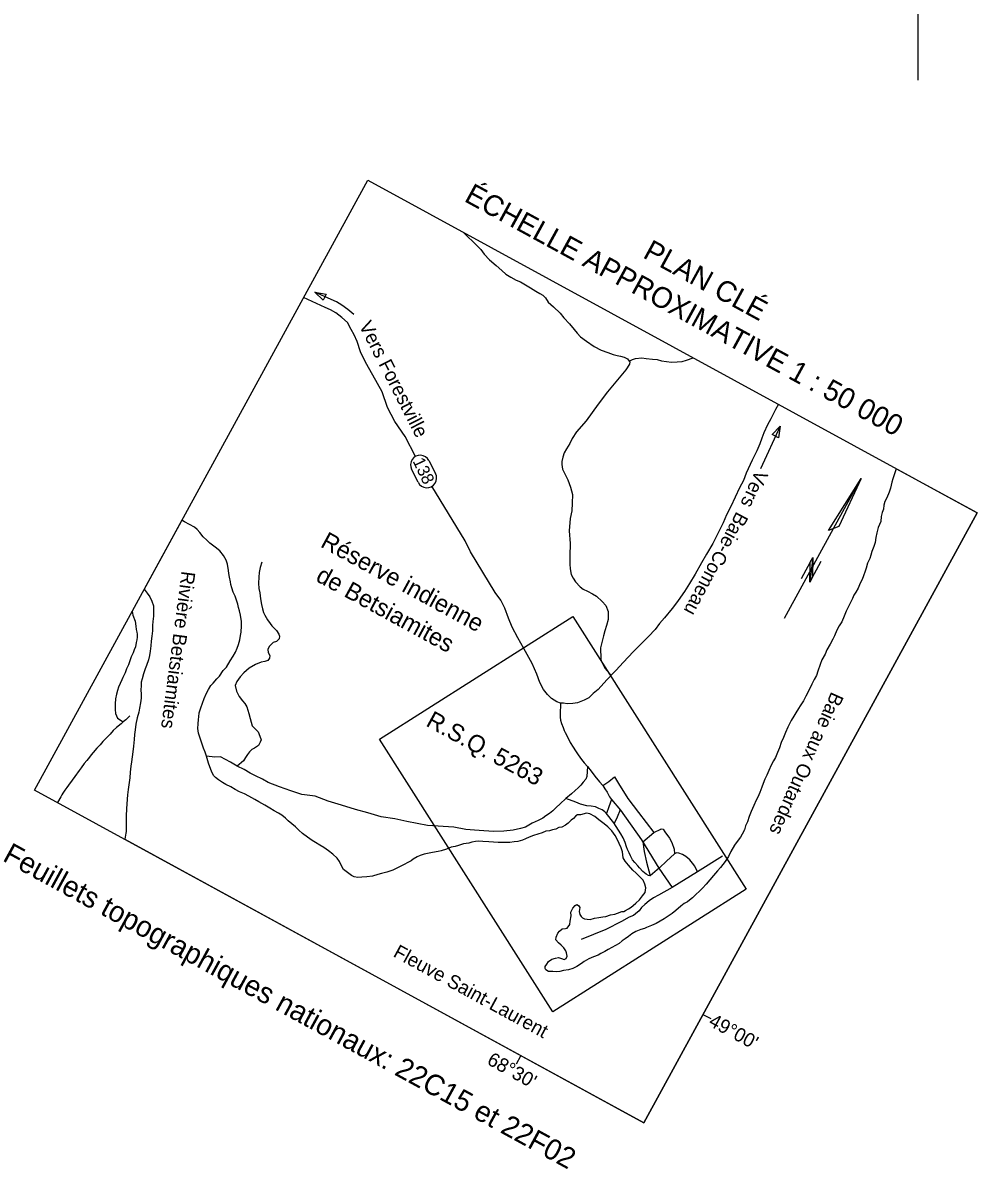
# Model space of a CAD drawing. Extents: x 219136 to 222520, y 5421589 to 5424530.
# Drawn here: x 221740.3 to 222015.8, y 5422391 to 5422722 of the extents above; entities that cross this region are included whole.
import ezdxf

# ---------------------------------------------------------------- set-up
doc = ezdxf.new("R2010")
doc.units = 0
doc.layers.add('Level 63', color=7, linetype='Continuous')

msp = doc.modelspace()

# ---------------------------------------------------------------- linework, layer by layer
at = {"layer": 'Level 63'}
for p, q in [((221936.65, 5422435.67), (221938.93, 5422434.43)), ((221882.86, 5422421.43), (221884.1, 5422423.72))]:
    msp.add_line(p, q, dxfattribs=at)
for points in [[(221998.83, 5422705.49), (221998.83, 5422811.49), (221994.83, 5422769.49), (222002.84, 5422775.51), (221998.83, 5422811.49)], [(221867.44, 5422661.57), (221871.6, 5422657.48), (221872.55, 5422656.53), (221873.44, 5422655.2), (221875.05, 5422653.52), (221876.96, 5422651.95), (221878.62, 5422650.53), (221879.78, 5422649.46), (221881.15, 5422648.55), (221882.71, 5422647.66), (221883.96, 5422647.22), (221885.43, 5422646.38), (221886.88, 5422645.48), (221888.44, 5422644.52), (221889.53, 5422643.89), (221890.43, 5422643.38), (221891.19, 5422642.59), (221891.98, 5422641.38), (221893.47, 5422640), (221895.42, 5422638.17), (221896.51, 5422636.79), (221898.1, 5422635.06), (221899.47, 5422633.46), (221900.38, 5422632.35), (221901.31, 5422631.29), (221903.07, 5422630.05), (221905.23, 5422628.51), (221907.23, 5422627.48), (221909.21, 5422626.8), (221910.74, 5422626.27), (221911.84, 5422625.98), (221912.89, 5422625.78), (221913.89, 5422625.5), (221914.87, 5422624.93), (221915.38, 5422624.28), (221915.54, 5422624.08), (221915.47, 5422623.47), (221914.43, 5422621.81), (221909.05, 5422615.45), (221906.43, 5422611.91), (221902.9, 5422607.09), (221900.15, 5422603.92), (221898.86, 5422601.94), (221898.22, 5422600.57), (221897.26, 5422599.03), (221896.61, 5422597.84), (221896.23, 5422596.6), (221895.93, 5422595.32), (221895.86, 5422594.42), (221896.14, 5422593.11), (221896.78, 5422591.75), (221897.6, 5422590), (221898.4, 5422587.92), (221898.97, 5422585.84), (221898.9, 5422583.27), (221898.81, 5422581.07), (221898.35, 5422578.83), (221897.98, 5422575.34), (221898.3, 5422571.66), (221898.19, 5422568.07), (221898.25, 5422565.71), (221898.35, 5422564.31), (221898.58, 5422562.73), (221899.15, 5422561.64), (221899.9, 5422560.57), (221901.16, 5422559.16), (221902.1, 5422558.5), (221903.32, 5422557.91), (221904.75, 5422557.09), (221905.87, 5422556.44), (221907.56, 5422554.89), (221908.62, 5422553.75), (221909.29, 5422552.03), (221909.33, 5422549.74), (221908.79, 5422547.96), (221908.37, 5422546.46), (221907.98, 5422545.01), (221907.03, 5422541.54), (221907.21, 5422538.31)], [(221853.69, 5422596.8), (221850.64, 5422602.5), (221847.74, 5422606.9), (221845.53, 5422610.9), (221844.06, 5422615.47), (221841.38, 5422620.26), (221839.2, 5422624.03), (221837.8, 5422627.03), (221836.79, 5422629.94), (221835.98, 5422631.92), (221835.07, 5422633.49), (221834.04, 5422635.47), (221832.35, 5422636.92), (221830.63, 5422638.25), (221829.12, 5422639.12), (221827.55, 5422639.8), (221821.36, 5422642.65)], [(221835.81, 5422637.74), (221834.12, 5422639.19), (221832.4, 5422640.52), (221830.89, 5422641.39), (221829.32, 5422642.07), (221824.55, 5422644.27)], [(221915.38, 5422624.28), (221916.27, 5422624.76), (221917.2, 5422625.04), (221918.97, 5422625.29), (221920.22, 5422625.04), (221922.09, 5422624.89), (221923.45, 5422624.74), (221924.71, 5422624.42), (221926.14, 5422624.18), (221927.56, 5422624.06), (221929.24, 5422624.14), (221930.65, 5422624.19), (221931.93, 5422624.56), (221933.85, 5422625.28)], [(221958.43, 5422611.85), (221957.61, 5422610.39), (221956.27, 5422607.62), (221955.29, 5422605.87), (221954.25, 5422603.62), (221953.66, 5422602.04), (221953.08, 5422600.46), (221952.19, 5422598.36), (221950.88, 5422595.75), (221949.12, 5422592), (221948.31, 5422589.85), (221947.24, 5422587.74), (221945.97, 5422584.99), (221944.72, 5422582.29), (221943.47, 5422579.88), (221942.47, 5422577.61), (221940.74, 5422574.19), (221939.46, 5422571.62), (221937.64, 5422568.54), (221936.27, 5422566.02), (221934.42, 5422562.79), (221932.81, 5422560.07), (221931.31, 5422557.74), (221930.19, 5422556.12), (221929.32, 5422554.94), (221927.72, 5422552.83), (221925.51, 5422550.17), (221924.13, 5422548.53), (221922.81, 5422546.79), (221920.97, 5422544.83), (221916.5, 5422540.32), (221913.73, 5422537.38), (221911.51, 5422535.01), (221908.88, 5422532.23), (221906.4, 5422529.48), (221904.96, 5422528.34), (221903.68, 5422527.05), (221902.35, 5422526.36), (221900.41, 5422525.62), (221899.06, 5422525.41), (221897.49, 5422525.39), (221896.39, 5422525.5), (221895.56, 5422525.57), (221894.51, 5422525.94), (221892.92, 5422526.86), (221891.77, 5422528.05), (221890.66, 5422529.44), (221889.54, 5422531.54), (221888.67, 5422533.9), (221887.34, 5422537.04), (221884.91, 5422541.36), (221883.23, 5422544.41), (221881.61, 5422547.44), (221880.47, 5422550.12), (221879.44, 5422552.98), (221878.3, 5422555.27), (221876.69, 5422557.46), (221869.53, 5422569.26), (221867.96, 5422572.37), (221858.42, 5422588.16)], [(221958.99, 5422605.52), (221953.25, 5422593.24)], [(221769.71, 5422486.22), (221919.54, 5422404.35), (222015.79, 5422580.51), (221992.47, 5422593.25), (221991.43, 5422590.37), (221991.14, 5422589.38), (221990.75, 5422587.63), (221990.38, 5422586.44), (221989.78, 5422584.83), (221989.2, 5422583.76), (221988.86, 5422582.68), (221988.74, 5422581.59), (221988.42, 5422580.56), (221988.13, 5422579.49), (221988.05, 5422577.98), (221987.26, 5422576.23), (221986.87, 5422574.71), (221986.6, 5422573.36), (221986.41, 5422571.96), (221986.01, 5422570.8), (221985.38, 5422569.35), (221985.09, 5422568.25), (221984.84, 5422567.35), (221984.2, 5422565.97), (221983.81, 5422564.52), (221983.48, 5422563.66), (221983.02, 5422562.3), (221982.63, 5422561.25), (221982.08, 5422560.23), (221981.46, 5422558.78), (221980.77, 5422557.62), (221980.23, 5422556.7), (221979.81, 5422555.78), (221979.44, 5422554.96), (221978.78, 5422553.66), (221977.96, 5422552.09), (221977.42, 5422550.66), (221976.7, 5422549.05), (221975.93, 5422547.86), (221975.26, 5422546.62), (221974.62, 5422544.95), (221974.17, 5422544), (221973.34, 5422542.57), (221972.4, 5422540.9), (221971.94, 5422539.71), (221971, 5422538.04), (221970.53, 5422536.75), (221969.85, 5422534.82), (221969.45, 5422533.54), (221968.8, 5422532.35), (221968.1, 5422531.07), (221967.41, 5422529.61), (221966.36, 5422527.54), (221965.66, 5422526.26), (221964.73, 5422524.77), (221964.27, 5422523.99), (221963.48, 5422522.76), (221962.92, 5422521.8), (221962.15, 5422520.5), (221961.18, 5422518.57), (221960.49, 5422517.11), (221959.91, 5422515.64), (221959.23, 5422514.18), (221958.73, 5422512.66), (221958.16, 5422511.31), (221957.62, 5422509.89), (221957.05, 5422508.93), (221956.39, 5422507.63), (221955.65, 5422506.08), (221955.08, 5422504.72)], [(221854.44, 5422589.33), (221852.54, 5422593.07)], [(221857.53, 5422595.61), (221859.43, 5422591.87)], [(221960.23, 5422550.13), (221974.38, 5422576), (221982.3, 5422590.47)], [(221786.24, 5422578.38), (221775.36, 5422558.48)], [(221839.57, 5422475.4), (221838.2, 5422475.33), (221837.04, 5422475.24), (221836, 5422475.41), (221835.14, 5422475.75), (221834.03, 5422476.62), (221832.92, 5422477.49), (221832.22, 5422478.77), (221831.74, 5422479.8), (221831.03, 5422480.74), (221829.76, 5422481.97), (221828.59, 5422482.9), (221827.2, 5422483.88), (221826.07, 5422484.52), (221824.78, 5422485.26), (221823.78, 5422485.84), (221822.46, 5422486.84), (221821.07, 5422487.93), (221819.97, 5422488.91), (221819, 5422489.81), (221817.92, 5422490.73), (221816.93, 5422491.59), (221816.1, 5422492.36), (221815.03, 5422493.17), (221814.07, 5422493.82), (221812.9, 5422494.49), (221811.65, 5422495.22), (221810.14, 5422496.09), (221808.41, 5422497.09), (221807.31, 5422497.71), (221805.58, 5422498.65), (221804.28, 5422499.33), (221802.88, 5422499.98), (221801.64, 5422500.6), (221800.32, 5422501.34), (221798.89, 5422502.05), (221797.9, 5422502.63), (221796.78, 5422503.38), (221795.95, 5422504.04), (221795.38, 5422504.66), (221794.77, 5422505.88), (221794.29, 5422507.2), (221793.88, 5422508.19), (221793.36, 5422510.24), (221792.92, 5422511.35), (221792.5, 5422512.53), (221791.82, 5422514.61), (221791.04, 5422516.91), (221790.84, 5422518.25), (221790.9, 5422519.61), (221790.99, 5422520.83), (221791.11, 5422521.63), (221791.22, 5422522.79), (221791.69, 5422524.2), (221792.13, 5422525.52), (221792.61, 5422526.92), (221793.3, 5422528.38), (221793.94, 5422529.46), (221794.6, 5422530.6), (221795.2, 5422531.29), (221796.34, 5422532.55), (221797.12, 5422533.38), (221798.15, 5422534.94), (221799.06, 5422535.98), (221800.13, 5422537.8), (221800.98, 5422539.11), (221801.66, 5422540.28), (221802.17, 5422541.43), (221802.52, 5422542.52), (221802.92, 5422543.79), (221803.11, 5422545.08), (221803.29, 5422546.07), (221803.46, 5422547.84), (221803.4, 5422549.09), (221803.12, 5422550.99), (221802.81, 5422552.23), (221802.6, 5422553.15), (221802.36, 5422554.11), (221801.99, 5422555.25), (221801.6, 5422556.46), (221801.06, 5422557.59), (221800.63, 5422558.82), (221800.38, 5422559.78), (221800.23, 5422560.61), (221799.94, 5422561.89), (221799.78, 5422562.97), (221799.7, 5422563.83), (221799.43, 5422565.72), (221799, 5422566.84), (221798.21, 5422568.17), (221797.2, 5422569.51), (221795.85, 5422570.63), (221794.24, 5422571.74), (221793.4, 5422572.57), (221792.37, 5422573.57), (221791.44, 5422574.86), (221790.63, 5422575.73), (221789.84, 5422576.35), (221788.46, 5422577.16), (221786.98, 5422577.89), (221786.24, 5422578.38)], [(221965.1, 5422561.55), (221968.41, 5422567.61), (221967.5, 5422560.51), (221970.8, 5422566.56)], [(221809.28, 5422566.21), (221808.78, 5422564.69), (221808.53, 5422563.27), (221808.4, 5422561.89), (221808.35, 5422560.23), (221808.42, 5422558.68), (221808.69, 5422557.37), (221808.87, 5422555.63), (221809.19, 5422554), (221809.46, 5422552.8), (221809.79, 5422551.68), (221810.16, 5422550.94), (221810.92, 5422549.58), (221811.7, 5422548.54), (221812.21, 5422547.91), (221812.89, 5422547.2), (221813.5, 5422546.53), (221814.25, 5422545.51), (221814.39, 5422544.84), (221814.26, 5422544.16), (221813.53, 5422543.3), (221812.61, 5422543.03), (221812.19, 5422542.69), (221811.43, 5422541.91), (221811.03, 5422541.03), (221811.1, 5422540.18), (221811.6, 5422539.26), (221811.53, 5422538.54), (221811.03, 5422537.9), (221810.2, 5422537.57), (221809.14, 5422537.36), (221807.44, 5422536.72), (221805.63, 5422535.62), (221804.09, 5422534.3), (221803.06, 5422533.15), (221802.12, 5422531.83), (221801.6, 5422530.67), (221801.97, 5422529.02), (221802.8, 5422527.49), (221803.71, 5422526.21), (221804.4, 5422525.4), (221804.97, 5422524.5), (221805.55, 5422522.54), (221805.89, 5422521.07), (221806.47, 5422518.99), (221808.21, 5422517.23), (221808.7, 5422516.02), (221809.1, 5422514.92), (221808.83, 5422514.26), (221808.29, 5422513.35), (221807.2, 5422512.59), (221806.4, 5422512.12), (221805.77, 5422511.44), (221805.15, 5422510.69), (221804.55, 5422509.88), (221803.96, 5422508.88), (221802.21, 5422507.39)], [(221775.36, 5422558.48), (221776.23, 5422557.33), (221776.95, 5422556.21), (221777.56, 5422554.99), (221777.98, 5422553.64), (221778.03, 5422551.87), (221777.98, 5422550.68), (221777.83, 5422549.15), (221777.75, 5422547.92), (221777.74, 5422546.47), (221777.56, 5422544.88), (221777.37, 5422543.49), (221777.24, 5422542.08), (221777.1, 5422540.57), (221776.86, 5422539.3), (221776.54, 5422538.05), (221775.97, 5422536.4), (221775.63, 5422535.44), (221775.12, 5422533.98), (221774.75, 5422532.53), (221774.48, 5422531.62), (221774.42, 5422530.56), (221774.36, 5422529.38), (221774.46, 5422528.16), (221774.44, 5422526.95), (221774.27, 5422525.6), (221773.99, 5422524.13), (221773.82, 5422522.95), (221773.29, 5422521.28), (221772.91, 5422519.47), (221772.68, 5422517.8), (221772.57, 5422516.52), (221772.46, 5422515.08), (221772.26, 5422513.16), (221772.09, 5422511.52), (221771.86, 5422510.03), (221771.62, 5422508.6), (221771.46, 5422507.3), (221771.27, 5422505.61), (221771.15, 5422503.95), (221770.96, 5422502.62), (221770.69, 5422500.65), (221770.54, 5422499.07), (221770.32, 5422496.46), (221770.2, 5422495.07), (221770.14, 5422493.02), (221770.11, 5422491.56), (221770.13, 5422490.4), (221770.11, 5422489.43), (221770.1, 5422488.52), (221770.04, 5422488.03), (221769.71, 5422486.22)], [(221771.87, 5422552.08), (221772.03, 5422550.92), (221772.72, 5422549.24), (221772.93, 5422547.73), (221773.05, 5422546.86), (221773.17, 5422546.08), (221773.28, 5422545.5), (221773.27, 5422544.58), (221773.17, 5422543.82), (221773.04, 5422543.02), (221772.8, 5422541.83), (221772.45, 5422540.93), (221772.12, 5422540.07), (221771.58, 5422538.88), (221771.12, 5422537.51), (221770.76, 5422536.61), (221770.25, 5422535.45), (221769.81, 5422534.34), (221769.54, 5422533.7), (221769.16, 5422532.98), (221768.86, 5422532.32), (221768.37, 5422531.24), (221767.91, 5422530.13), (221767.58, 5422529.16), (221767.32, 5422528.14), (221767.08, 5422526.83), (221766.92, 5422525.3), (221766.96, 5422523.7), (221767.08, 5422522.54), (221767.62, 5422521.18), (221769.25, 5422520.12)], [(221843.28, 5422515.17), (221899.04, 5422550.59), (221949.1, 5422471.79), (221893.32, 5422436.37), (221843.28, 5422515.17)], [(221907.21, 5422538.31), (221907.28, 5422537.75), (221907.75, 5422536.77), (221908.3, 5422535.64), (221909.06, 5422534.79), (221910.18, 5422533.61)], [(221895.56, 5422525.57), (221895.42, 5422522.29), (221895.45, 5422521.45), (221895.53, 5422520.6), (221895.8, 5422519.69), (221896.25, 5422518.5), (221896.6, 5422517.6), (221896.85, 5422517.07), (221897.65, 5422515.67), (221898.35, 5422514.21), (221899.2, 5422512.79), (221899.82, 5422511.75), (221900.64, 5422510.63), (221901.56, 5422509.31), (221902.38, 5422508.29), (221903.35, 5422507.26), (221904.35, 5422505.93), (221905.46, 5422504.48), (221906.77, 5422502.86), (221907.72, 5422501.72), (221908.33, 5422500.79), (221908.98, 5422499.84), (221909.7, 5422498.49), (221910.29, 5422497.75), (221912.83, 5422494.6), (221918.94, 5422486.09), (221923.95, 5422477.91), (221927.78, 5422472.34)], [(221771.22, 5422521.9), (221770.05, 5422520.73), (221769.25, 5422520.12), (221768.73, 5422519.55), (221767.35, 5422518.49), (221766.42, 5422517.69), (221765.53, 5422516.58), (221764.54, 5422515.58), (221763.43, 5422514.48), (221762.61, 5422513.5), (221761.69, 5422512.52), (221760.56, 5422511.29), (221760.02, 5422510.6), (221759.5, 5422509.9), (221758.81, 5422509.02), (221758.04, 5422508.07), (221757.12, 5422506.86), (221756.59, 5422506.12), (221755.28, 5422504.32), (221754.57, 5422503.35), (221753.52, 5422501.85), (221753.02, 5422501.17), (221752.43, 5422500.39), (221751.88, 5422499.55), (221751.56, 5422499.02), (221751.26, 5422498.51), (221750.27, 5422496.84)], [(221903.35, 5422507.26), (221903.14, 5422504.37), (221902.83, 5422503.56), (221902.1, 5422502.7), (221901.43, 5422501.86), (221900.58, 5422501.05), (221899.8, 5422500.28), (221898.73, 5422499.36), (221897.09, 5422498.04), (221895.4, 5422496.46), (221894.27, 5422495.42), (221893.34, 5422494.45), (221892.39, 5422493.72), (221891.26, 5422492.98), (221890.43, 5422492.36), (221889.05, 5422491.69), (221887.32, 5422490.84), (221885.45, 5422489.72), (221884, 5422489.32), (221881.81, 5422488.85), (221879.16, 5422488.58), (221876.32, 5422488.48), (221873.38, 5422488.71), (221870.65, 5422488.9), (221868.17, 5422489.1), (221864.71, 5422489.71), (221857.11, 5422490.2), (221851.15, 5422491.38), (221847.69, 5422492.09), (221843.73, 5422492.75), (221839.88, 5422493.87), (221836.3, 5422494.88), (221832.32, 5422496.07), (221828.45, 5422497.26), (221824.74, 5422498.65), (221820.84, 5422499.21), (221817.63, 5422500.24), (221814.44, 5422501.33), (221811.15, 5422502.59), (221809.46, 5422503.57), (221807.43, 5422504.56), (221805.91, 5422505.32), (221804.21, 5422506.36), (221802.21, 5422507.39), (221800.25, 5422508.46), (221798.79, 5422509.24), (221797.36, 5422510.07), (221795.71, 5422509.92), (221793.36, 5422510.24)], [(221955.08, 5422504.72), (221954.54, 5422503.59), (221954.01, 5422502.32), (221953.67, 5422501.24), (221953.11, 5422499.71), (221952.51, 5422498.42), (221952.03, 5422497.49), (221951.38, 5422496), (221950.61, 5422494.3), (221949.96, 5422492.82), (221949.47, 5422491.3), (221948.98, 5422490.07), (221948.63, 5422489), (221948, 5422487.73), (221947.45, 5422486.89), (221946.77, 5422485.95), (221945.75, 5422484.5), (221944.74, 5422482.7), (221944.01, 5422481.27), (221943.07, 5422479.78), (221941.71, 5422478.06), (221940.89, 5422477.08), (221939.68, 5422475.81), (221938.62, 5422474.5), (221937.57, 5422473.31), (221936.56, 5422472.13), (221935.67, 5422471.27), (221934.57, 5422470.28), (221933.62, 5422469.37), (221932.81, 5422468.68), (221932.16, 5422468.18), (221931.2, 5422467.64), (221930.28, 5422466.94), (221928.85, 5422465.62), (221927.8, 5422464.83), (221926.65, 5422464.05), (221925.49, 5422463.26), (221924.31, 5422462.54), (221923.14, 5422461.94), (221921.79, 5422461.33), (221920.33, 5422460.71), (221919.81, 5422460.5), (221918.67, 5422460.16), (221917.28, 5422459.57), (221916.13, 5422458.9), (221915.14, 5422458.19), (221914.15, 5422457.49), (221913.31, 5422456.86), (221912.5, 5422456.18), (221911.42, 5422455.53), (221910.31, 5422455.01), (221909.29, 5422454.37), (221908.37, 5422453.79), (221907.16, 5422453.22), (221906.39, 5422452.79), (221905.02, 5422452.24), (221903.72, 5422451.72), (221902.38, 5422450.92), (221901.58, 5422450.33), (221900.25, 5422449.47), (221899.05, 5422448.89), (221897.81, 5422448.56), (221896.39, 5422448.33), (221895.29, 5422448.04), (221894.41, 5422447.91), (221893.31, 5422448.02), (221892.72, 5422448.01), (221892.09, 5422448.09), (221891.31, 5422448.54), (221891.11, 5422448.89), (221891.11, 5422449.47), (221891.53, 5422450.21), (221892.04, 5422450.95), (221892.98, 5422451.58), (221894.07, 5422451.94), (221894.99, 5422452.05), (221895.83, 5422451.79), (221896.6, 5422451.52), (221897.19, 5422451.83), (221897.45, 5422452.48), (221897.27, 5422453.45), (221897.05, 5422454.05), (221896.51, 5422454.89), (221895.68, 5422455.65), (221894.9, 5422456.28), (221894.17, 5422457.22), (221894.31, 5422457.95), (221894.78, 5422459.13), (221895.23, 5422459.68), (221896.04, 5422460.38), (221896.99, 5422460.42), (221897.47, 5422460.54), (221898.18, 5422461.65), (221898.33, 5422462.6), (221898.57, 5422464.09), (221898.48, 5422465.19), (221899.07, 5422466.3), (221899.79, 5422467.11), (221900.27, 5422467.35), (221900.73, 5422467.14), (221901.07, 5422466.54)], [(221907.72, 5422501.72), (221909.47, 5422502.92), (221911.1, 5422504.3), (221912.22, 5422502.38), (221914.99, 5422498.05), (221918.01, 5422493.94), (221922.43, 5422488.19)], [(221935.12, 5422476.81), (221934.27, 5422478.51), (221933.62, 5422479.36), (221932.85, 5422480.33), (221931.7, 5422481.22), (221930.7, 5422481.79), (221929.71, 5422482.26), (221929.03, 5422482.29), (221928.78, 5422482.27), (221928.47, 5422482.04), (221926.14, 5422479.95), (221924.07, 5422478.02), (221921.41, 5422475.66), (221920.97, 5422475.8), (221920.28, 5422476.2), (221919.28, 5422476.88), (221918.35, 5422477.95), (221917.82, 5422478.6), (221917, 5422479.48), (221916.32, 5422480.28), (221915.71, 5422481.5), (221915.31, 5422482.31), (221914.86, 5422483.32), (221914.6, 5422484.05), (221914.2, 5422485.33), (221913.58, 5422486.67), (221912.98, 5422487.78), (221910.91, 5422490.94), (221908.71, 5422493.78), (221908.3, 5422494.18), (221907.54, 5422494.75), (221906.62, 5422495.16), (221905.58, 5422495.64), (221904.39, 5422495.8), (221903.12, 5422495.89), (221901.27, 5422496.39), (221899.93, 5422496.98), (221897.09, 5422498.04)], [(221910.29, 5422497.75), (221909.52, 5422495.64), (221908.79, 5422493.68)], [(221901.07, 5422466.54), (221900.9, 5422465.36), (221901.12, 5422464.48), (221901.45, 5422463.95), (221901.87, 5422463.58), (221902.48, 5422463.24), (221903.26, 5422463.19), (221904.09, 5422463.11), (221905.37, 5422463.42), (221906.62, 5422463.69), (221907.76, 5422463.84), (221908.62, 5422463.93), (221909.98, 5422464.37), (221911.23, 5422464.63), (221911.97, 5422464.89), (221913.22, 5422465.34), (221913.79, 5422465.42), (221914.32, 5422465.63), (221915.12, 5422466.11), (221915.94, 5422466.62), (221916.52, 5422467.1), (221917.29, 5422467.82), (221918.34, 5422468.71), (221919.19, 5422469.86), (221919.92, 5422470.88), (221920.12, 5422472.22), (221919.84, 5422473.31), (221919.36, 5422474.46), (221918.32, 5422475.53), (221917.38, 5422476.41), (221916.41, 5422477.32), (221915.19, 5422478.78), (221914.19, 5422479.94), (221913.61, 5422480.9), (221913.43, 5422482.64), (221912.99, 5422483.73), (221912.49, 5422484.98), (221911.95, 5422486.04), (221911.3, 5422487.29), (221910.39, 5422488.69), (221909.19, 5422489.78), (221908.1, 5422490.7), (221906.63, 5422491.84), (221905.42, 5422492.83), (221904.01, 5422493.58), (221903.01, 5422493.75), (221901.25, 5422493.32), (221900.46, 5422493.25), (221899.97, 5422493.01), (221899.24, 5422492.27), (221898.64, 5422491.74), (221897.75, 5422490.93), (221896.98, 5422490.32), (221895.89, 5422489.73), (221895, 5422489.6), (221894.16, 5422489.16), (221893.22, 5422488.95), (221892.37, 5422488.68), (221891.3, 5422488.54), (221890.23, 5422488.11), (221888.99, 5422487.67), (221887.71, 5422487.37), (221886.45, 5422486.81), (221885.39, 5422486.38), (221884.53, 5422486), (221883.2, 5422485.61), (221882.13, 5422485.47), (221880.92, 5422485.3), (221879.48, 5422485.32), (221878.23, 5422485.34), (221877.53, 5422485.33), (221876.17, 5422485.37), (221874.82, 5422485.45), (221873.12, 5422485.62), (221871.97, 5422485.64), (221871, 5422485.55), (221869.91, 5422485.38), (221869.1, 5422485.09), (221867.55, 5422484.93), (221866.06, 5422484.45), (221865.14, 5422484.17), (221863.91, 5422483.95), (221862.57, 5422483.34), (221861.09, 5422482.92), (221860.19, 5422482.74), (221858.6, 5422482.43), (221857.58, 5422482.27), (221856.21, 5422481.9), (221855.05, 5422481.51), (221854.18, 5422481.21), (221853, 5422480.49), (221852.42, 5422480.01), (221851.49, 5422479.51), (221850.35, 5422478.94), (221848.5, 5422477.98), (221847.15, 5422477.36), (221845.38, 5422476.74), (221843.84, 5422476.36), (221842.75, 5422476.07), (221841.21, 5422475.62), (221839.57, 5422475.4)], [(221912.75, 5422494.71), (221911.87, 5422492.65), (221911, 5422490.81)], [(221919.32, 5422485.47), (221922.43, 5422488.19), (221924.53, 5422489.19), (221924.56, 5422489.23), (221925.17, 5422489.11), (221925.69, 5422488.4), (221927.04, 5422486.58), (221927.69, 5422485.33), (221928.38, 5422483.36), (221928.47, 5422482.04)], [(221919.32, 5422485.47), (221919.7, 5422482.69), (221920.38, 5422479.61), (221921.41, 5422475.66)], [(221942.28, 5422481.36), (221935.12, 5422476.81), (221927.78, 5422472.34), (221923.82, 5422470.14), (221922.39, 5422469.29), (221921.14, 5422468.44), (221919.89, 5422467.41), (221918.88, 5422466.49), (221918.2, 5422465.54), (221917.18, 5422464.69), (221916.56, 5422464.23), (221915.33, 5422463.72), (221913.17, 5422462.52), (221908.6, 5422460.16), (221901.51, 5422457.28)]]:
    msp.add_lwpolyline(points, dxfattribs=at)
for points in [[(221743.66, 5422500.45), (221839.91, 5422676.61), (222015.79, 5422580.51), (221919.54, 5422404.35)], [(221826.97, 5422641.9), (221824.55, 5422644.27), (221827.91, 5422643.68)], [(221956.64, 5422603.09), (221958.99, 5422605.52), (221958.42, 5422602.16)], [(221972.87, 5422575.41), (221982.3, 5422590.46), (221975.91, 5422576.6)], [(221967.5, 5422560.51), (221967.61, 5422566.22), (221968.41, 5422567.61), (221968.25, 5422561.88)]]:
    msp.add_lwpolyline(points, close=True, dxfattribs=at)
for centre, start, end in [((221855.03, 5422594.35), 26.8248, 207.129), ((221856.96, 5422590.55), 205.8222, 28.1317)]:
    msp.add_arc(centre, 2.8, start, end, dxfattribs=at)

# ---------------------------------------------------------------- texts
for s, height, rotation, p in [('ÉCHELLE APPROXIMATIVE 1 : 50 000', 6, 331.3548, (221867.43, 5422670.62)), ('PLAN CLÉ', 6, 331.3548, (221919.01, 5422654.35)), ('Vers Forestville', 4, 297.0673, (221837.23, 5422634.64)), ('138', 3.5, 295.378, (221852.78, 5422595.45)), ('Vers', 4, 245.6805, (221951.93, 5422593.14)), ('Baie-Comeau', 4, 241.8937, (221946.39, 5422581.08)), ('Réserve indienne', 5, 331.348, (221825.93, 5422570.84)), ('Rivière Betsiamites', 4, 262.4961, (221786.17, 5422563.82)), ('de Betsiamites', 5, 331.348, (221824.55, 5422560.99)), ('Baie aux Outardes', 4, 245.9021, (221973.77, 5422529.05)), ('R.S.Q. 5263', 5, 331.3547, (221856.38, 5422519.13)), ('Feuillets topographiques nationaux: 22C15 et 22F02', 6, 331.3552, (221734.16, 5422480.18)), ('Fleuve Saint-Laurent', 4, 331.3547, (221846.95, 5422452.51)), ("49°00'", 4, 331.3396, (221937.99, 5422432.6)), ("68°30'", 4, 331.0847, (221874.02, 5422421.45))]:
    msp.add_text(s, height=height, rotation=rotation, dxfattribs=at).set_placement(p)

doc.saveas('drawing.dxf')
